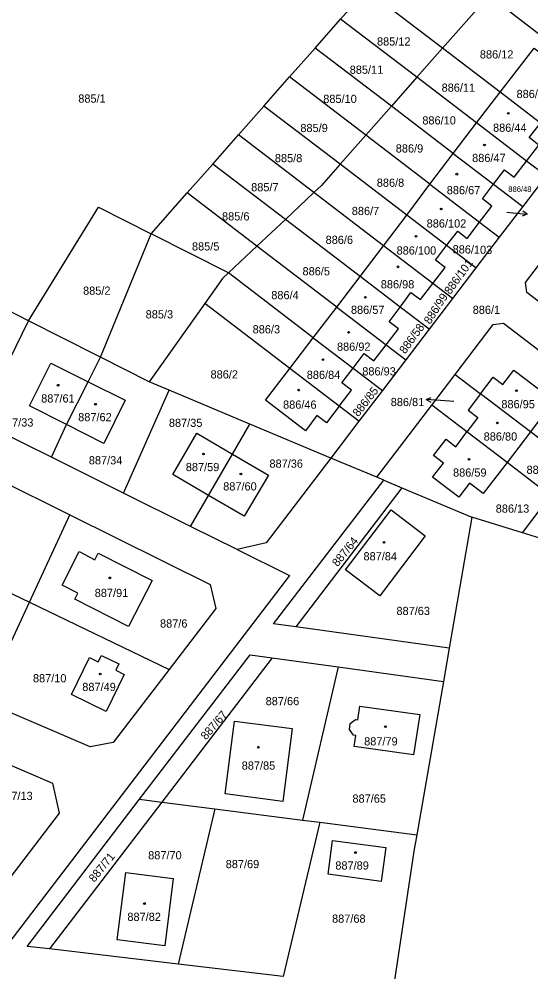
# Model space of a CAD drawing. Extents: x -724107 to -720612, y -1045267 to -1038441.
# Drawn here: x -722182.8 to -722076.6, y -1042770.2 to -1042572.5 of the extents above; entities that cross this region are included whole.
import ezdxf

# ---------------------------------------------------------------- set-up
doc = ezdxf.new("R2010")
doc.units = 0
for name, color, linetype in [('Hranice parcel', 7, 'Continuous'), ('Parcelní čísla', 7, 'Continuous'), ('Pop  PČ popisy', 7, 'Continuous'), ('Značky budov', 7, 'Continuous')]:
    doc.layers.add(name, color=color, linetype=linetype)

msp = doc.modelspace()

# ---------------------------------------------------------------- linework, layer by layer
at = {"layer": 'Hranice parcel'}
for p, q in [((-722116.09, -1042572.53), (-722110.77, -1042566.5)), ((-722094.96, -1042578.58), (-722110.77, -1042566.5)), ((-722085.28, -1042567.62), (-722094.96, -1042578.58)), ((-722085.28, -1042567.62), (-722059.86, -1042587.27)), ((-722121.38, -1042578.53), (-722116.09, -1042572.53)), ((-722100.27, -1042584.6), (-722116.09, -1042572.53)), ((-722126.69, -1042584.54), (-722121.38, -1042578.53)), ((-722105.57, -1042590.61), (-722121.38, -1042578.53)), ((-722094.96, -1042578.58), (-722100.27, -1042584.6)), ((-722083, -1042587.71), (-722094.96, -1042578.58)), ((-722132, -1042590.56), (-722126.69, -1042584.54)), ((-722110.88, -1042596.62), (-722126.69, -1042584.54)), ((-722100.27, -1042584.6), (-722105.57, -1042590.61)), ((-722087.87, -1042594.06), (-722100.27, -1042584.6)), ((-722087.87, -1042594.06), (-722083, -1042587.71)), ((-722074.63, -1042594.11), (-722083, -1042587.71)), ((-722137.3, -1042596.57), (-722132, -1042590.56)), ((-722116.19, -1042602.63), (-722132, -1042590.56)), ((-722105.57, -1042590.61), (-722110.88, -1042596.62)), ((-722092.74, -1042600.41), (-722105.57, -1042590.61)), ((-722092.74, -1042600.41), (-722087.87, -1042594.06)), ((-722077.51, -1042601.97), (-722087.87, -1042594.06)), ((-722142.61, -1042602.59), (-722137.3, -1042596.57)), ((-722121.66, -1042608.52), (-722137.3, -1042596.57)), ((-722110.88, -1042596.62), (-722116.19, -1042602.63)), ((-722097.56, -1042606.8), (-722110.88, -1042596.62)), ((-722097.56, -1042606.8), (-722092.74, -1042600.41)), ((-722092.74, -1042600.41), (-722084.38, -1042606.8)), ((-722147.91, -1042608.6), (-722142.61, -1042602.59)), ((-722127.56, -1042614.08), (-722142.61, -1042602.59)), ((-722102.37, -1042613.18), (-722116.19, -1042602.63)), ((-722073.45, -1042605.07), (-722077.51, -1042601.97)), ((-722073.45, -1042605.07), (-722078.31, -1042611.43)), ((-722102.37, -1042613.18), (-722097.56, -1042606.8)), ((-722097.56, -1042606.8), (-722087.25, -1042614.68)), ((-722084.38, -1042606.8), (-722078.31, -1042611.43)), ((-722155.4, -1042617.08), (-722147.91, -1042608.6)), ((-722133.47, -1042619.63), (-722147.91, -1042608.6)), ((-722121.66, -1042608.52), (-722127.56, -1042614.08)), ((-722107.19, -1042619.57), (-722121.66, -1042608.52)), ((-722078.31, -1042611.43), (-722083.17, -1042617.79)), ((-722127.56, -1042614.08), (-722133.47, -1042619.63)), ((-722112.01, -1042625.96), (-722127.56, -1042614.08)), ((-722107.19, -1042619.57), (-722102.37, -1042613.18)), ((-722094.1, -1042619.51), (-722102.37, -1042613.18)), ((-722087.25, -1042614.68), (-722083.17, -1042617.79)), ((-722165.93, -1042642.67), (-722155.4, -1042617.08)), ((-722139.38, -1042625.19), (-722155.4, -1042617.08)), ((-722083.17, -1042617.79), (-722088.02, -1042624.15)), ((-722133.47, -1042619.63), (-722139.38, -1042625.19)), ((-722116.88, -1042632.3), (-722133.47, -1042619.63)), ((-722112.01, -1042625.96), (-722107.19, -1042619.57)), ((-722096.97, -1042627.39), (-722107.19, -1042619.57)), ((-722088.02, -1042624.15), (-722094.1, -1042619.51)), ((-722088.02, -1042624.15), (-722092.88, -1042630.51)), ((-722121.77, -1042638.64), (-722139.38, -1042625.19)), ((-722116.88, -1042632.3), (-722112.01, -1042625.96)), ((-722103.74, -1042632.27), (-722112.01, -1042625.96)), ((-722180.87, -1042635.1), (-722195.78, -1042627.55)), ((-722092.88, -1042630.51), (-722096.97, -1042627.39)), ((-722092.88, -1042630.51), (-722097.73, -1042636.86)), ((-722144.27, -1042631.52), (-722155.8, -1042647.8)), ((-722126.65, -1042644.98), (-722144.27, -1042631.52)), ((-722121.77, -1042638.64), (-722116.88, -1042632.3)), ((-722116.88, -1042632.3), (-722106.67, -1042640.1)), ((-722097.73, -1042636.86), (-722103.74, -1042632.27)), ((-722191.06, -1042655.98), (-722180.87, -1042635.1)), ((-722097.73, -1042636.86), (-722102.59, -1042643.22)), ((-722126.65, -1042644.98), (-722121.77, -1042638.64)), ((-722121.77, -1042638.64), (-722113.52, -1042644.94)), ((-722106.67, -1042640.1), (-722102.59, -1042643.22)), ((-722168.5, -1042647.75), (-722165.93, -1042642.67)), ((-722155.8, -1042647.8), (-722165.93, -1042642.67)), ((-722102.59, -1042643.22), (-722107.44, -1042649.58)), ((-722116.39, -1042652.82), (-722126.65, -1042644.98)), ((-722113.52, -1042644.94), (-722107.44, -1042649.58)), ((-722097.17, -1042652.6), (-722092.31, -1042646.24)), ((-722092.31, -1042646.24), (-722087.07, -1042650.24)), ((-722172.99, -1042656.64), (-722168.5, -1042647.75)), ((-722151.7, -1042649.52), (-722155.8, -1042647.8)), ((-722161.14, -1042670.85), (-722151.7, -1042649.52)), ((-722134.91, -1042656.56), (-722151.7, -1042649.52)), ((-722107.44, -1042649.58), (-722112.3, -1042655.94)), ((-722076.68, -1042658.17), (-722087.07, -1042650.24)), ((-722108.61, -1042667.58), (-722097.17, -1042652.6)), ((-722089.89, -1042658.16), (-722097.17, -1042652.6)), ((-722112.3, -1042655.94), (-722116.39, -1042652.82)), ((-722176.1, -1042663.42), (-722191.06, -1042655.98)), ((-722176.1, -1042663.42), (-722172.99, -1042656.64)), ((-722138.52, -1042662.78), (-722134.91, -1042656.56)), ((-722118.14, -1042663.59), (-722134.91, -1042656.56)), ((-722112.3, -1042655.94), (-722118.14, -1042663.59)), ((-722081.56, -1042664.51), (-722089.89, -1042658.16)), ((-722076.68, -1042658.17), (-722081.56, -1042664.51)), ((-722067.67, -1042665.06), (-722076.68, -1042658.17)), ((-722198.79, -1042662.19), (-722172.27, -1042675.36)), ((-722143.5, -1042671.35), (-722138.52, -1042662.78)), ((-722108.61, -1042667.58), (-722118.14, -1042663.59)), ((-722072.53, -1042671.41), (-722081.56, -1042664.51)), ((-722107.16, -1042668.19), (-722108.61, -1042667.58)), ((-722107.16, -1042668.19), (-722103.36, -1042669.78)), ((-722103.36, -1042669.78), (-722125.41, -1042698.63)), ((-722103.36, -1042669.78), (-722088.86, -1042675.86)), ((-722147.22, -1042677.76), (-722161.14, -1042670.85)), ((-722147.22, -1042677.76), (-722143.5, -1042671.35)), ((-722078.38, -1042679.08), (-722072.53, -1042671.41)), ((-722180.68, -1042693.51), (-722172.27, -1042675.36)), ((-722088.86, -1042675.86), (-722093.57, -1042703)), ((-722078.38, -1042679.08), (-722088.86, -1042675.86)), ((-722137.57, -1042682.55), (-722147.22, -1042677.76)), ((-722059.21, -1042684.97), (-722078.38, -1042679.08)), ((-722207.11, -1042680.81), (-722180.68, -1042693.51)), ((-722190.18, -1042714), (-722180.68, -1042693.51)), ((-722180.68, -1042693.51), (-722151.67, -1042707.44)), ((-722093.57, -1042703), (-722125.41, -1042698.63)), ((-722093.57, -1042703), (-722094.77, -1042709.91)), ((-722130.3, -1042705.02), (-722153.2, -1042734.94)), ((-722130.3, -1042705.02), (-722116.61, -1042706.9)), ((-722116.61, -1042706.9), (-722124.03, -1042738.68)), ((-722116.61, -1042706.9), (-722094.77, -1042709.91)), ((-722094.77, -1042709.91), (-722100.29, -1042741.73)), ((-722153.2, -1042734.94), (-722176.52, -1042765.41)), ((-722157.8, -1042734.35), (-722153.2, -1042734.94)), ((-722153.2, -1042734.94), (-722142.21, -1042736.35)), ((-722142.21, -1042736.35), (-722149.83, -1042768.54)), ((-722142.21, -1042736.35), (-722124.03, -1042738.68)), ((-722120.44, -1042739.14), (-722128, -1042771.1)), ((-722124.03, -1042738.68), (-722120.44, -1042739.14)), ((-722120.44, -1042739.14), (-722100.29, -1042741.73)), ((-722149.83, -1042768.54), (-722176.52, -1042765.41)), ((-722128, -1042771.1), (-722149.83, -1042768.54))]:
    msp.add_line(p, q, dxfattribs=at)
for points in [[(-722083, -1042587.71), (-722075.94, -1042578.53), (-722067.61, -1042584.85), (-722069.76, -1042587.68), (-722067.75, -1042589.18), (-722070.37, -1042592.58), (-722072.36, -1042591.08), (-722074.63, -1042594.11)], [(-722077.51, -1042601.97), (-722074.98, -1042598.66), (-722076.97, -1042597.11), (-722074.63, -1042594.11)], [(-722116.19, -1042602.63), (-722120.07, -1042607.03), (-722121.66, -1042608.52)], [(-722084.38, -1042606.8), (-722082.08, -1042603.77), (-722080.08, -1042605.29), (-722077.51, -1042601.97)], [(-722087.25, -1042614.68), (-722084.7, -1042611.33), (-722086.69, -1042609.81), (-722084.38, -1042606.8)], [(-722180.87, -1042635.1), (-722166.32, -1042611.54), (-722155.4, -1042617.08)], [(-722094.1, -1042619.51), (-722091.79, -1042616.51), (-722089.81, -1042618.02), (-722087.25, -1042614.68)], [(-722054.01, -1042647.18), (-722077.46, -1042629.27), (-722077.74, -1042627.17), (-722069.25, -1042616.04)], [(-722096.97, -1042627.39), (-722094.41, -1042624.06), (-722096.4, -1042622.54), (-722094.1, -1042619.51)], [(-722139.38, -1042625.19), (-722140.61, -1042626.35), (-722144.27, -1042631.52)], [(-722103.74, -1042632.27), (-722101.51, -1042629.21), (-722099.51, -1042630.73), (-722096.97, -1042627.39)], [(-722106.67, -1042640.1), (-722104.12, -1042636.76), (-722106.04, -1042635.3), (-722103.74, -1042632.27)], [(-722165.93, -1042642.67), (-722166.45, -1042642.4), (-722180.87, -1042635.1)], [(-722092.31, -1042646.24), (-722084.42, -1042635.91), (-722082.32, -1042635.63), (-722058.87, -1042653.53)], [(-722113.52, -1042644.94), (-722111.2, -1042641.9), (-722109.21, -1042643.42), (-722106.67, -1042640.1)], [(-722172.99, -1042656.64), (-722180.65, -1042652.78), (-722176.23, -1042643.9), (-722168.5, -1042647.75)], [(-722116.39, -1042652.82), (-722119.03, -1042656.25), (-722121.02, -1042654.78), (-722123.37, -1042657.96), (-722131.7, -1042651.58), (-722126.65, -1042644.98)], [(-722116.39, -1042652.82), (-722113.83, -1042649.47), (-722115.82, -1042647.95), (-722113.52, -1042644.94)], [(-722087.07, -1042650.24), (-722084.45, -1042646.79), (-722082.43, -1042648.33), (-722080.15, -1042645.33), (-722071.82, -1042651.62), (-722076.68, -1042658.17)], [(-722168.5, -1042647.75), (-722160.79, -1042651.6), (-722165.24, -1042660.54), (-722172.99, -1042656.64)], [(-722087.07, -1042650.24), (-722089.64, -1042653.63), (-722087.62, -1042655.17), (-722089.89, -1042658.16)], [(-722143.5, -1042671.35), (-722150.9, -1042667.01), (-722145.94, -1042658.42), (-722138.52, -1042662.78)], [(-722081.56, -1042664.51), (-722086.5, -1042670.93), (-722089.32, -1042668.78), (-722091.56, -1042671.7), (-722097, -1042667.52), (-722094.78, -1042664.63), (-722096.82, -1042663.06), (-722094.19, -1042659.69), (-722092.22, -1042661.23), (-722089.89, -1042658.16)], [(-722161.14, -1042670.85), (-722168.63, -1042667.13), (-722176.1, -1042663.42)], [(-722138.52, -1042662.78), (-722131.07, -1042667.16), (-722136.11, -1042675.67), (-722143.5, -1042671.35)], [(-722118.14, -1042663.59), (-722131.56, -1042681.15), (-722137.57, -1042682.55)], [(-722125.41, -1042698.63), (-722129.99, -1042698), (-722107.16, -1042668.19)], [(-722105.61, -1042674.33), (-722098.54, -1042679.7), (-722107.99, -1042692.15), (-722115.06, -1042686.75), (-722105.61, -1042674.33)], [(-722172.27, -1042675.36), (-722143.14, -1042689.83), (-722141.99, -1042694.79), (-722151.67, -1042707.44)], [(-722137.57, -1042682.55), (-722126.69, -1042687.96), (-722197.29, -1042780.22)], [(-722170.59, -1042691.62), (-722173.85, -1042689.98), (-722170.32, -1042683), (-722167.07, -1042684.67), (-722166.39, -1042683.33), (-722155.21, -1042688.96), (-722160.1, -1042698.51), (-722171.25, -1042692.86), (-722170.59, -1042691.62)], [(-722171.91, -1042712.65), (-722168.2, -1042704.98), (-722166.39, -1042705.85), (-722165.74, -1042704.51), (-722162.14, -1042706.24), (-722162.76, -1042707.61), (-722161, -1042708.46), (-722164.71, -1042716.13), (-722171.91, -1042712.65)], [(-722157.8, -1042734.35), (-722134.88, -1042704.39), (-722130.3, -1042705.02)], [(-722151.67, -1042707.44), (-722163.28, -1042722.6), (-722168.03, -1042723.48), (-722190.18, -1042714)], [(-722112.96, -1042721.11), (-722113.4, -1042721.04), (-722114.28, -1042719.92), (-722114.14, -1042718.65), (-722113.02, -1042717.82), (-722112.5, -1042717.86), (-722112.08, -1042715.06), (-722099.69, -1042716.75), (-722100.94, -1042725.16), (-722113.26, -1042723.4), (-722112.96, -1042721.11)], [(-722138.12, -1042718.15), (-722126.14, -1042719.69), (-722128.08, -1042734.8), (-722140.08, -1042733.24), (-722138.12, -1042718.15)], [(-722192.36, -1042723.94), (-722175.9, -1042730.99), (-722174.47, -1042737.23), (-722184.97, -1042750.95)], [(-722176.52, -1042765.41), (-722181.14, -1042764.87), (-722157.8, -1042734.35)], [(-722106.74, -1042744.36), (-722107.68, -1042751.39), (-722118.7, -1042749.91), (-722117.76, -1042742.89), (-722106.74, -1042744.36)], [(-722100.29, -1042741.73), (-722100.87, -1042745.1), (-722105.2, -1042773.78)], [(-722162.43, -1042763.55), (-722160.66, -1042749.55), (-722150.84, -1042750.79), (-722152.55, -1042764.74), (-722162.43, -1042763.55)]]:
    msp.add_lwpolyline(points, dxfattribs=at)
at = {"layer": 'Pop  PČ popisy'}
for p, q in [((-722081.64, -1042612.61), (-722080.36, -1042612.72)), ((-722080.36, -1042612.72), (-722077.37, -1042612.98)), ((-722077.37, -1042612.98), (-722078.41, -1042613.39)), ((-722077.37, -1042612.98), (-722078.32, -1042612.4)), ((-722098.34, -1042651.45), (-722097.31, -1042651.02)), ((-722095.35, -1042651.66), (-722098.34, -1042651.45)), ((-722098.34, -1042651.45), (-722097.38, -1042652.02)), ((-722092.62, -1042651.85), (-722095.35, -1042651.66))]:
    msp.add_line(p, q, dxfattribs=at)
at = {"layer": 'Značky budov'}
for centre in [(-722081.3, -1042592.09), (-722086.24, -1042598.64), (-722091.98, -1042604.7), (-722095.22, -1042611.91), (-722100.45, -1042617.57), (-722104.19, -1042623.92), (-722110.96, -1042630.24), (-722114.43, -1042637.52), (-722119.75, -1042643.17), (-722174.72, -1042648.47), (-722124.79, -1042649.49), (-722079.62, -1042649.61), (-722166.97, -1042652.42), (-722083.58, -1042656.29), (-722144.54, -1042662.75), (-722089.47, -1042663.82), (-722136.79, -1042666.9), (-722107.1, -1042681.09), (-722164, -1042688.45), (-722165.98, -1042708.38), (-722106.79, -1042719.31), (-722133.18, -1042723.57), (-722113.02, -1042745.42), (-722156.8, -1042756)]:
    msp.add_circle(centre, 0.175, dxfattribs=at)

# ---------------------------------------------------------------- texts
at = {"layer": 'Parcelní čísla'}
for s, height, p in [('885/12', 1.7, (-722108.55, -1042578.02)), ('886/12', 1.7, (-722087.2, -1042580.7)), ('885/11', 1.7, (-722114.21, -1042583.88)), ('886/11', 1.7, (-722095.14, -1042587.6)), ('886/104', 1.7, (-722079.59, -1042588.91)), ('885/1', 1.7, (-722170.53, -1042589.87)), ('885/10', 1.7, (-722119.7, -1042589.93)), ('886/10', 1.7, (-722099.14, -1042594.39)), ('885/9', 1.7, (-722124.45, -1042595.97)), ('886/44', 1.7, (-722084.47, -1042595.91)), ('886/9', 1.7, (-722104.65, -1042600.21)), ('885/8', 1.7, (-722129.74, -1042602.21)), ('886/47', 1.7, (-722088.81, -1042602.18)), ('885/7', 1.7, (-722134.66, -1042608.25)), ('886/8', 1.7, (-722108.59, -1042607.32)), ('886/67', 1.7, (-722094.07, -1042608.86)), ('886/48', 1.139, (-722081.3, -1042608.38)), ('885/6', 1.7, (-722140.7, -1042614.3)), ('886/7', 1.7, (-722113.78, -1042613.18)), ('886/102', 1.7, (-722098.24, -1042615.77)), ('885/5', 1.7, (-722146.94, -1042620.53)), ('886/6', 1.7, (-722119.21, -1042619.17)), ('886/100', 1.7, (-722104.48, -1042621.37)), ('886/5', 1.7, (-722124, -1042625.69)), ('886/98', 1.7, (-722107.76, -1042628.39)), ('885/2', 1.7, (-722169.53, -1042629.71)), ('886/4', 1.7, (-722130.48, -1042630.64)), ('885/3', 1.7, (-722156.55, -1042634.62)), ('886/57', 1.7, (-722113.95, -1042633.68)), ('886/1', 1.7, (-722088.69, -1042633.68)), ('886/3', 1.7, (-722134.35, -1042637.73)), ('886/92', 1.7, (-722116.85, -1042641.33)), ('886/93', 1.7, (-722111.6, -1042646.45)), ('886/2', 1.7, (-722143.09, -1042647.08)), ('886/84', 1.7, (-722123.12, -1042647.17)), ('887/61', 1.7, (-722178.23, -1042652.07)), ('886/46', 1.7, (-722128.04, -1042653.35)), ('886/81', 1.7, (-722105.7, -1042652.81)), ('886/95', 1.7, (-722082.74, -1042653.26)), ('887/62', 1.7, (-722170.55, -1042655.95)), ('887/33', 1.7, (-722186.8, -1042657.05)), ('887/35', 1.7, (-722151.73, -1042657.13)), ('886/80', 1.7, (-722086.41, -1042659.96)), ('887/34', 1.7, (-722168.34, -1042664.9)), ('887/59', 1.7, (-722148.22, -1042666.3)), ('887/36', 1.7, (-722130.86, -1042665.59)), ('886/59', 1.7, (-722092.77, -1042667.44)), ('886/14', 1.7, (-722077.52, -1042666.86)), ('887/60', 1.7, (-722140.46, -1042670.31)), ('886/13', 1.7, (-722083.91, -1042674.92)), ('887/84', 1.7, (-722111.35, -1042684.81)), ('887/91', 1.7, (-722167.12, -1042692.41)), ('887/63', 1.7, (-722104.51, -1042696.15)), ('887/6', 1.7, (-722153.57, -1042698.75)), ('887/10', 1.7, (-722179.94, -1042710.11)), ('887/49', 1.7, (-722169.7, -1042711.91)), ('887/66', 1.7, (-722131.65, -1042714.85)), ('887/79', 1.7, (-722111.21, -1042723.2)), ('887/85', 1.7, (-722136.62, -1042728.22)), ('887/13', 1.7, (-722186.95, -1042734.51)), ('887/65', 1.7, (-722113.64, -1042735.07)), ('887/70', 1.7, (-722156.03, -1042746.82)), ('887/69', 1.7, (-722139.94, -1042748.65)), ('887/89', 1.7, (-722117.19, -1042748.95)), ('887/82', 1.7, (-722160.34, -1042759.6)), ('887/68', 1.7, (-722117.87, -1042759.98))]:
    msp.add_text(s, height=height, dxfattribs=at).set_placement(p)
for s, rotation, p in [('886/103', 359, (-722092.87, -1042621.11)), ('886/101', 54, (-722093.36, -1042629.78)), ('886/99', 57, (-722097.54, -1042635.95)), ('886/58', 54, (-722102.7, -1042642.1)), ('886/85', 52, (-722112.42, -1042655.14)), ('887/64', 51, (-722116.72, -1042686.24)), ('887/67', 49, (-722144.03, -1042722.17)), ('887/71', 51, (-722167.2, -1042751.71))]:
    msp.add_text(s, height=1.7, rotation=rotation, dxfattribs=at).set_placement(p)

doc.saveas('drawing.dxf')
